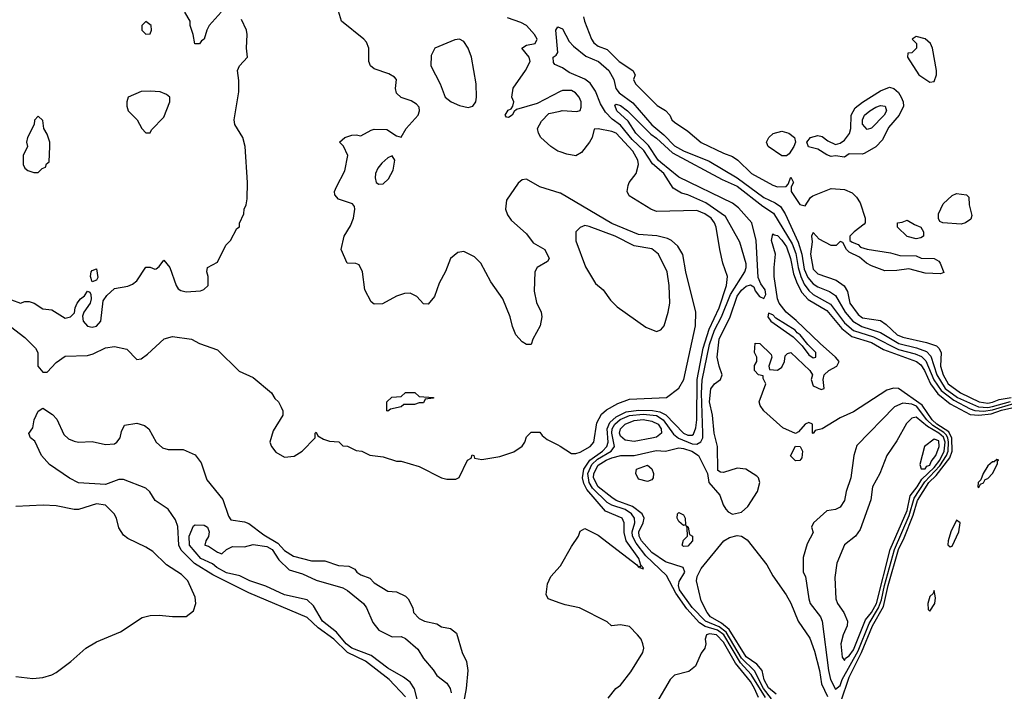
# Model space of a CAD drawing. Header units: inches. Extents: x 2380249 to 2585472, y 382747 to 546448.
# Tile 528 of 626: x 2537587 to 2541983, y 470497 to 473497. Entities that reach past the tile are written whole.
import ezdxf

# ---------------------------------------------------------------- set-up
doc = ezdxf.new("R2010")
doc.units = ezdxf.units.IN
doc.header["$MEASUREMENT"] = 0
doc.layers.add('C5437', color=7, linetype='Continuous')
doc.layers.add('C5447', color=7, linetype='Continuous')

msp = doc.modelspace()

# ---------------------------------------------------------------- linework, layer by layer
at = {"layer": 'C5437', "color": 4}
for points, elevation in [([(2540000, 472722.2), (2539909.7, 472749.7), (2539850, 472785.2), (2539830, 472781.2), (2539813.2, 472766.8), (2539760.7, 472690), (2539756.3, 472650), (2539764.7, 472624.7), (2539780.9, 472600.9), (2539850, 472541), (2539879.8, 472499.8), (2539932, 472470), (2539951.3, 472430), (2539943.6, 472416.4), (2539898, 472390), (2539886.8, 472370), (2539884.5, 472284.5), (2539893.7, 472233.7), (2539914.8, 472190), (2539918.8, 472170), (2539910.7, 472129.3), (2539878, 472070), (2539870, 472046), (2539850, 472046), (2539830, 472058), (2539802, 472090), (2539786.8, 472126.8), (2539777.2, 472170), (2539744.5, 472250), (2539690, 472326), (2539645.6, 472410), (2539617.4, 472437.4), (2539570, 472461.2), (2539542.5, 472457.5), (2539510.4, 472429.6), (2539487.5, 472372.5), (2539459.8, 472320.2), (2539439.6, 472260.4), (2539410, 472226), (2539390, 472228), (2539360.4, 472260.4), (2539330, 472275.3), (2539305.4, 472274.6), (2539270, 472262), (2539207.3, 472227.3), (2539170, 472226), (2539156.4, 472236.4), (2539128, 472290), (2539118, 472370), (2539102, 472402), (2539087.3, 472407.3), (2539048.9, 472408.9), (2539022, 472470), (2539035.3, 472530), (2539064.1, 472575.9), (2539077.2, 472610), (2539084, 472650), (2539082, 472662), (2539073.6, 472673.6), (2539010, 472695.3), (2538994, 472714), (2538993.2, 472730), (2539000.9, 472750), (2539038.3, 472821.7), (2539052.3, 472890), (2539032.3, 472932.3), (2539015.3, 472950), (2539038, 472970), (2539070, 472980.7), (2539090, 472982.8), (2539110, 472978), (2539156, 473004), (2539170, 473007.3), (2539226, 473006), (2539270, 472978), (2539290, 472972), (2539312.3, 473010), (2539366.6, 473070), (2539372.7, 473090), (2539370, 473106), (2539358.9, 473118.9), (2539334.2, 473134.2), (2539289.5, 473149.5), (2539270, 473168.7), (2539265.2, 473190), (2539268.9, 473228.9), (2539260.2, 473240.2), (2539235.5, 473255.5), (2539170, 473277.2), (2539154, 473290), (2539145.2, 473310), (2539146, 473370), (2539135.9, 473395.9), (2539124, 473410), (2539024.5, 473490), (2539005.4, 473550)], 24), ([(2537550, 472246), (2537590, 472231.3), (2537610, 472238), (2537630, 472238), (2537652, 472230), (2537690, 472206), (2537730, 472201), (2537790, 472164.4), (2537813.2, 472170), (2537832, 472188), (2537834.5, 472210), (2537842.9, 472230), (2537858, 472250), (2537876.2, 472263.8), (2537890, 472284.7), (2537899.8, 472279.8), (2537904.7, 472270), (2537906, 472250), (2537901, 472230), (2537874, 472190), (2537867.5, 472172.5), (2537870.7, 472150), (2537890, 472127.3), (2537910, 472124), (2537930, 472127.3), (2537949.3, 472150.7), (2537959, 472241), (2537975.5, 472264.5), (2538010, 472296), (2538070, 472306.8), (2538090, 472314.8), (2538110, 472331), (2538150, 472391.3), (2538170, 472392), (2538190, 472382), (2538196.4, 472383.6), (2538210, 472394), (2538230, 472422), (2538258, 472390), (2538286, 472310), (2538294.8, 472294.8), (2538307.1, 472287.1), (2538330, 472280.7), (2538394, 472286), (2538408.9, 472291.1), (2538428, 472310), (2538428.7, 472350), (2538422, 472370), (2538426, 472390), (2538470, 472414), (2538508, 472490), (2538528, 472510), (2538556.4, 472563.6), (2538568, 472572), (2538568, 472588), (2538588, 472630), (2538588.7, 472650), (2538598, 472670), (2538603.1, 472696.9), (2538604, 472770), (2538594, 472930), (2538584, 472970), (2538548, 473028), (2538545.1, 473050), (2538565.6, 473174.4), (2538565.6, 473225.6), (2538559, 473270), (2538568.7, 473290), (2538604, 473330), (2538599, 473370), (2538602.7, 473430), (2538599.3, 473450), (2538578, 473498)], 28), ([(2538486.8, 473530), (2538433.4, 473470), (2538422, 473450), (2538410.6, 473410), (2538398, 473402), (2538390, 473389), (2538369, 473389), (2538362, 473430), (2538348.7, 473470), (2538348, 473490), (2538324, 473530)], 28), ([(2540000, 473175.7), (2539897.1, 473122.9), (2539804.7, 473095.3), (2539794, 473086), (2539786, 473070), (2539770, 473059.3), (2539760.9, 473060.9), (2539754, 473070), (2539767.7, 473092.3), (2539782, 473098), (2539789, 473110), (2539793.2, 473130), (2539784, 473150), (2539789.5, 473190.5), (2539845.2, 473270), (2539866, 473310), (2539861.2, 473330), (2539829.3, 473370), (2539850, 473382.8), (2539889, 473391), (2539897.2, 473410), (2539886, 473430), (2539849.4, 473470), (2539824.6, 473484.6), (2539764.2, 473504.2)], 16), ([(2540000, 473286.3), (2539976.4, 473296.4), (2539970, 473306), (2539969.3, 473330), (2539982, 473338), (2539989.2, 473350), (2539981.2, 473450), (2539990, 473464.7), (2540000, 473460.3)], 12), ([(2540000, 472906.2), (2539989, 472910), (2539959, 472930), (2539914, 472970), (2539902.7, 472990), (2539899, 473010), (2539916.5, 473043.5), (2539950, 473078), (2540000, 473088.6)], 16), ([(2537546.2, 472126.2), (2537610, 472077.3), (2537657.3, 472030), (2537668, 472010), (2537668.2, 471950), (2537690, 471922), (2537710, 471922.4), (2537750, 471965.5), (2537790, 471994), (2537890, 471997.1), (2537915.8, 472004.2), (2537970, 472030.6), (2538010, 472037.1), (2538065.5, 472025.5), (2538110, 471978.8), (2538130, 471982.8), (2538157.2, 472002.8), (2538231.6, 472071.6), (2538270, 472082), (2538354, 472070), (2538390, 472051.3), (2538470, 472022), (2538566.4, 471926.4), (2538630, 471898), (2538712, 471830), (2538725.4, 471805.4), (2538742, 471790), (2538754, 471766), (2538762, 471750), (2538762, 471730), (2538719.1, 471660.9), (2538704, 471610), (2538710.8, 471590), (2538730, 471564.7), (2538770, 471542.8), (2538812, 471548), (2538848.7, 471570), (2538906, 471630), (2538906, 471650), (2538910, 471654), (2538918, 471638), (2538943.6, 471623.6), (2538970, 471614), (2539011.6, 471611.6), (2539030, 471594), (2539050, 471592), (2539090, 471572), (2539114, 471570), (2539150, 471552), (2539210, 471544.7), (2539270, 471524.7), (2539290, 471524.7), (2539370, 471501), (2539470, 471451), (2539494.6, 471445.4), (2539534.6, 471445.4), (2539548.4, 471451.6), (2539586, 471530), (2539602, 471538), (2539607.3, 471552.7), (2539614, 471550), (2539618, 471538), (2539650, 471532), (2539730, 471546), (2539792.9, 471567.1), (2539830, 471592), (2539842, 471610), (2539850, 471634), (2539870, 471654), (2539910, 471654), (2539919.6, 471639.6), (2539942, 471622), (2539990, 471598), (2540000, 471591.5)], 24), ([(2539310, 470473.2), (2539237, 470550), (2539131.6, 470631.6), (2539050, 470670.6), (2538990, 470730.7), (2538920.2, 470780.2), (2538870, 470826.3), (2538610, 470936.8), (2538450, 471017.3), (2538367.8, 471067.8), (2538308.1, 471128.1), (2538296.8, 471150), (2538292.7, 471232.7), (2538282.4, 471262.4), (2538249.6, 471310), (2538191.3, 471350), (2538168, 471388), (2538150, 471404), (2538050, 471443.1), (2538030, 471443.1), (2537970, 471421.4), (2537850, 471428.1), (2537809.9, 471449.9), (2537720.5, 471510), (2537684, 471550), (2537654.9, 471614.9), (2537635.3, 471630), (2537628, 471648), (2537645.4, 471674.6), (2537651.3, 471710), (2537670, 471748.2), (2537690, 471761.6), (2537733, 471733), (2537752.6, 471712.6), (2537783.9, 471643.9), (2537805.2, 471625.2), (2537830, 471614.9), (2537850, 471610.3), (2537910, 471612.2), (2537970, 471599.5), (2538010, 471603), (2538021.2, 471610), (2538036, 471630), (2538042, 471658), (2538054.6, 471685.4), (2538110, 471694.4), (2538144.4, 471684.4), (2538163, 471670), (2538196.4, 471610), (2538225.3, 471585.2), (2538250, 471577), (2538316.7, 471576.7), (2538370, 471552.7), (2538397, 471517), (2538422.2, 471442.2), (2538493.6, 471353.6), (2538519, 471279), (2538530, 471263), (2538590, 471254.4), (2538610, 471246.4), (2538676.3, 471196.3), (2538739.5, 471159.5), (2538770, 471125.7), (2538810, 471100.3), (2538890, 471079.5), (2538950, 471079.3), (2539010, 471059.1), (2539056.8, 471056.8), (2539083.5, 471043.5), (2539092, 471030), (2539110, 471018), (2539150, 471002), (2539170, 470982), (2539230, 470944.7), (2539270, 470942), (2539310, 470922), (2539322, 470910), (2539342, 470870), (2539344.7, 470850), (2539370, 470822), (2539394, 470810), (2539450, 470798), (2539470, 470784.7), (2539510, 470778), (2539536.8, 470756.8), (2539562, 470670), (2539582, 470630), (2539588, 470590), (2539580.5, 470510), (2539566, 470430)], 16), ([(2537570, 470562.8), (2537645.6, 470554.4), (2537690, 470558.8), (2537730, 470570.8), (2537750, 470581), (2537815.3, 470630), (2537882, 470690), (2537930, 470718.8), (2538037.5, 470762.5), (2538133.6, 470826.4), (2538170, 470836), (2538210, 470838), (2538270, 470831.3), (2538330, 470831.3), (2538363.1, 470856.9), (2538374, 470890), (2538370, 470918), (2538337.2, 470990), (2538310, 471019), (2538242.5, 471062.5), (2538181.5, 471121.5), (2538150, 471141.2), (2538070, 471179), (2538050, 471195.3), (2538030, 471228), (2538019.3, 471270), (2538009.3, 471290), (2537970, 471329), (2537930, 471334), (2537850, 471309.3), (2537830, 471309.3), (2537750, 471325.2), (2537691.3, 471328.7), (2537570, 471322)], 24), ([(2539370, 470426.6), (2539349, 470509), (2539330, 470538), (2539300.3, 470560.3), (2539230, 470600.4), (2539156.9, 470656.9), (2539069.7, 470690), (2539045.3, 470710), (2539001.5, 470761.5), (2538939.7, 470810), (2538898.4, 470878.4), (2538870, 470905.6), (2538768.7, 470928.7), (2538686.5, 470966.5), (2538614, 470990), (2538570, 471013.2), (2538510, 471027.1), (2538467, 471050), (2538447.2, 471067.2), (2538396, 471090), (2538344.5, 471150), (2538343.7, 471190), (2538363.7, 471236.3), (2538370, 471241), (2538410, 471239.1), (2538426, 471230), (2538433, 471210), (2538430.6, 471189.4), (2538418, 471170), (2538414, 471150), (2538430, 471146), (2538470, 471118), (2538490, 471111.3), (2538510, 471131.3), (2538536.4, 471143.6), (2538590, 471142.8), (2538630, 471153), (2538690, 471143.8), (2538714.9, 471130), (2538743.8, 471083.8), (2538790, 471039.3), (2538850, 471021.6), (2538910, 470993), (2539030, 470959.1), (2539050, 470947.7), (2539122, 470890), (2539136, 470870), (2539163.9, 470803.9), (2539190, 470770.5), (2539250, 470740.7), (2539290, 470742.8), (2539310, 470733.4), (2539365.1, 470685.1), (2539390, 470644), (2539433.7, 470593.7), (2539450, 470567.3), (2539493.7, 470533.7), (2539508.8, 470510), (2539513.8, 470490)], 12), ([(2540000, 470891.2), (2539946, 470910), (2539938, 470930), (2539943.1, 470976.9), (2539958, 471010), (2540000, 471055.8)], 16)]:
    msp.add_lwpolyline(points, dxfattribs=dict(at, elevation=elevation))
for points, elevation in [([(2538150, 473488), (2538132, 473470), (2538132, 473450), (2538150, 473432), (2538170, 473434), (2538175.3, 473450), (2538174, 473470)], 32), ([(2539550, 473409.5), (2539530, 473407.3), (2539440.7, 473370), (2539423.4, 473336.6), (2539422, 473290), (2539464.9, 473210), (2539486.8, 473150), (2539513.4, 473130), (2539550, 473112.7), (2539590, 473104.9), (2539610, 473110.4), (2539623.1, 473130), (2539627.2, 473150), (2539624.4, 473210), (2539604.2, 473330), (2539590, 473369.2), (2539570, 473399.3)], 24), ([(2538170, 473178), (2538130, 473175.3), (2538072, 473150), (2538064.7, 473130), (2538064.7, 473110), (2538072, 473090), (2538111.3, 473050), (2538132, 473010), (2538150, 472992), (2538170, 472992), (2538175.5, 473004.5), (2538230, 473062), (2538258, 473130), (2538258, 473150), (2538243.1, 473163.1), (2538214.6, 473174.6)], 32), ([(2537670, 473066), (2537652.7, 473047.3), (2537651.6, 473028.4), (2537622, 472970), (2537618, 472950), (2537622, 472930), (2537602, 472890), (2537602, 472850), (2537610, 472834), (2537623.6, 472823.6), (2537650, 472814), (2537670, 472814), (2537687.3, 472832.7), (2537702, 472838), (2537707.3, 472852.7), (2537718, 472862), (2537722, 472930), (2537722, 472950), (2537710, 472986), (2537695.3, 473010), (2537690, 473046)], 32), ([(2539250, 472888), (2539230, 472879), (2539204.4, 472855.6), (2539186.7, 472833.3), (2539176.3, 472810), (2539174, 472790), (2539178, 472770), (2539190, 472762.8), (2539210, 472764), (2539234, 472786), (2539254.9, 472825.1), (2539262, 472870)], 24), ([(2537910, 472326), (2537903.6, 472350), (2537906, 472370), (2537910, 472377.3), (2537930, 472384.7), (2537935.3, 472344.7), (2537930, 472334)], 28), ([(2539230, 471748), (2539226, 471750), (2539226, 471790), (2539248.4, 471811.6), (2539290, 471814), (2539310, 471832), (2539351.1, 471831.1), (2539370, 471814), (2539434, 471810), (2539434, 471806), (2539398, 471802), (2539390, 471786), (2539370, 471786), (2539350, 471778), (2539302, 471778), (2539290, 471768), (2539242, 471758)], 24)]:
    msp.add_lwpolyline(points, close=True, dxfattribs=dict(at, elevation=elevation))
at = {"layer": 'C5447', "color": 4}
for points, elevation in [([(2540104.9, 473510), (2540108.2, 473490), (2540139.3, 473410), (2540150, 473394), (2540170, 473378.4), (2540210, 473363.8), (2540263.8, 473310), (2540324.9, 473270), (2540334.8, 473250), (2540327.3, 473230), (2540336, 473210), (2540433, 473113), (2540470.4, 473090.4), (2540490.4, 473070.4), (2540498.8, 473050), (2540510, 473038.8), (2540570, 472999.1), (2540630, 472948.2), (2540730, 472900.4), (2540770, 472886), (2540794, 472870), (2540854.8, 472810), (2540950, 472757.3), (2540970, 472750.8), (2541008.4, 472751.6), (2541018, 472762), (2541030, 472794), (2541042, 472770), (2541032, 472750), (2541031.3, 472730), (2541070, 472671.3), (2541094, 472666), (2541117.2, 472702.8), (2541128, 472710), (2541210, 472742.8), (2541270, 472738.8), (2541303.5, 472723.5), (2541323.5, 472703.5), (2541338.8, 472678.8), (2541362, 472610), (2541362, 472590), (2541356.9, 472583.1), (2541312, 472550), (2541294, 472530), (2541294, 472510), (2541303.6, 472503.6), (2541330, 472492), (2541341, 472481), (2541370, 472471.3), (2541475.3, 472455.3), (2541516.4, 472443.6), (2541590, 472442), (2541611.3, 472431.3), (2541670, 472430.6), (2541690, 472418.8), (2541697.3, 472410), (2541712.7, 472367.3), (2541698.8, 472361.2), (2541630, 472364.5), (2541556, 472384), (2541503.6, 472376.4), (2541450, 472375.3), (2541390, 472398), (2541368, 472410), (2541336.4, 472436.4), (2541290, 472458), (2541278, 472470), (2541262, 472502), (2541250, 472506), (2541232, 472488), (2541210, 472488), (2541156.4, 472516.4), (2541130, 472546), (2541122, 472530), (2541124.7, 472504.7), (2541118.4, 472450), (2541130, 472382), (2541150, 472362.4), (2541233, 472333), (2541267.8, 472307.8), (2541283.1, 472283.1), (2541294, 472230), (2541330, 472179.5), (2541350, 472164.7), (2541430, 472153), (2541456.1, 472136.1), (2541505.3, 472090), (2541530, 472078.3), (2541634.9, 472054.9), (2541679.9, 472039.9), (2541690.8, 472030), (2541700.5, 472010), (2541698.3, 471950), (2541710, 471910.6), (2541732.8, 471870), (2541787.4, 471830), (2541870.5, 471790), (2541910, 471784.7), (2541930, 471788.6), (2541959.6, 471800.4), (2542013.3, 471810)], 16), ([(2540000, 473460.3), (2540010, 473456), (2540039.9, 473399.9), (2540059, 473379), (2540114, 473334), (2540170.7, 473310), (2540217.1, 473270), (2540240.3, 473230), (2540249, 473190), (2540264.2, 473170), (2540325, 473125), (2540410, 473027.7), (2540462.9, 472982.9), (2540510, 472932.9), (2540550, 472910.3), (2540665.3, 472865.3), (2540790.9, 472790.9), (2540910, 472702.7), (2540959.5, 472679.5), (2540983.1, 472663.1), (2541004.9, 472630), (2541062.9, 472502.8), (2541079.4, 472450), (2541090, 472383), (2541105.9, 472345.9), (2541130, 472317.7), (2541150, 472304), (2541202.4, 472282.4), (2541230, 472264.9), (2541272.2, 472190), (2541306.5, 472150), (2541346.5, 472126.5), (2541430, 472100.2), (2541512.2, 472050), (2541591.3, 472031.3), (2541635.2, 472015.2), (2541654.3, 471994.3), (2541681.5, 471910), (2541718.4, 471850), (2541774.4, 471810), (2541867.5, 471767.5), (2541910, 471764.4), (2541930, 471768.6), (2542010, 471792.2)], 12), ([(2540916.1, 470470), (2540852.7, 470572.7), (2540804.6, 470624.6), (2540731.3, 470750), (2540702.8, 470770), (2540646.9, 470786.9), (2540622.8, 470802.8), (2540566.1, 470866.1), (2540516.3, 470936.3), (2540474.6, 471014.6), (2540382.9, 471102.9), (2540339.2, 471159.2), (2540323.2, 471190), (2540322.2, 471210), (2540332.7, 471250), (2540331.9, 471270), (2540318.7, 471290), (2540290, 471309.8), (2540230, 471328.2), (2540210, 471340.3), (2540144.2, 471404.2), (2540129.2, 471430), (2540124, 471470), (2540141.5, 471510), (2540166.3, 471533.7), (2540227.8, 471570), (2540242.2, 471590), (2540230.6, 471650), (2540232.8, 471670), (2540243.9, 471690), (2540268.5, 471711.5), (2540310, 471729.5), (2540370, 471734.7), (2540430, 471728.8), (2540460.6, 471710), (2540506.4, 471646.4), (2540527.7, 471627.7), (2540590, 471602.7), (2540610, 471601.6), (2540628.1, 471611.9), (2540636.5, 471630), (2540637.3, 471650), (2540630.6, 471829.4), (2540633.5, 471886.5), (2540666.6, 472046.6), (2540688.6, 472110), (2540720.6, 472170), (2540760.2, 472270), (2540825.1, 472370), (2540830.9, 472390), (2540830, 472406), (2540802.8, 472502.8), (2540738.2, 472618.2), (2540650, 472679.2), (2540570, 472714.7), (2540542.3, 472722.3), (2540503.9, 472743.9), (2540463.5, 472810), (2540412.7, 472852.7), (2540373.2, 472913.2), (2540322.2, 472962.2), (2540270, 473025.8), (2540231.9, 473051.9), (2540203, 473083), (2540180.6, 473120.6), (2540157.8, 473177.8), (2540133.3, 473213.3), (2540110.8, 473230.8), (2540040.5, 473260.5), (2540010, 473282), (2540000, 473286.3)], 12), ([(2540000, 473088.6), (2540009.4, 473090.6), (2540074, 473086), (2540088.7, 473091.3), (2540094, 473106), (2540093.2, 473130), (2540085.2, 473150), (2540069, 473170), (2540050, 473180.9), (2540010, 473180.9), (2540000, 473175.7)], 16), ([(2540943.8, 470463.8), (2540907.7, 470510), (2540868.2, 470588.2), (2540810, 470645), (2540741.3, 470761.3), (2540710, 470784.6), (2540649, 470810), (2540590, 470871.9), (2540533.3, 470950), (2540528.3, 470970), (2540531.9, 470988.1), (2540556.2, 471030), (2540549.5, 471049.5), (2540470, 471076.2), (2540410, 471117.6), (2540362.9, 471170), (2540352.5, 471190), (2540351.6, 471210), (2540370.9, 471250), (2540374.7, 471270), (2540365.7, 471290), (2540322.3, 471322.3), (2540249.9, 471349.9), (2540230, 471362.8), (2540169.8, 471410), (2540149.2, 471450), (2540150, 471470.4), (2540170, 471507.7), (2540205.1, 471530), (2540230, 471539.4), (2540270.4, 471550.4), (2540330.5, 471550.5), (2540428, 471572), (2540470, 471570.4), (2540530, 471584.2), (2540550, 471582), (2540587.7, 471570), (2540617.3, 471550), (2540658, 471470), (2540664, 471430), (2540713.5, 471373.5), (2540728.5, 471330), (2540740.4, 471310), (2540750, 471299.3), (2540770, 471288.5), (2540810, 471297.4), (2540838, 471322), (2540880.5, 471390), (2540892, 471430), (2540886, 471450), (2540878.3, 471458.3), (2540829.6, 471489.6), (2540790, 471494), (2540730, 471474), (2540715.3, 471475.3), (2540704, 471484), (2540702.7, 471590), (2540687.3, 471650), (2540679.5, 471730), (2540666.2, 471790), (2540672.5, 471847.5), (2540689.5, 471870.5), (2540715.3, 471890), (2540724, 471910), (2540709.4, 471949.4), (2540700.9, 471990), (2540709.8, 472070), (2540758.9, 472170), (2540790, 472261.6), (2540810, 472288.5), (2540830, 472306.4), (2540850, 472313), (2540864, 472304), (2540870, 472286), (2540890, 472260.7), (2540910, 472251), (2540918.4, 472270), (2540915.1, 472290), (2540896.6, 472316.6), (2540884.8, 472344.8), (2540874.7, 472510), (2540856.2, 472590), (2540796.2, 472656.2), (2540770, 472677.6), (2540530, 472793.7), (2540450, 472858.2), (2540437.6, 472870), (2540394.6, 472934.6), (2540337.7, 472990), (2540303.3, 473043.3), (2540252.7, 473090), (2540244.5, 473115.5), (2540250, 473118.8), (2540270, 473113.4), (2540300.5, 473090), (2540404.8, 472984.8), (2540430, 472967.6), (2540502.2, 472902.2), (2540722.9, 472782.9), (2540790, 472752.9), (2540904.3, 472664.3), (2540952.7, 472632.7), (2541035.8, 472495.8), (2541052.6, 472452.6), (2541063.3, 472390), (2541075.1, 472350), (2541090, 472316), (2541110, 472288), (2541130.1, 472270.1), (2541206.5, 472226.5), (2541270, 472142.8), (2541310, 472108.6), (2541399.7, 472079.7), (2541510, 472023.7), (2541585, 472005), (2541613.1, 471993.1), (2541632.9, 471973), (2541668.5, 471888.5), (2541701, 471841), (2541757.3, 471797.3), (2541830, 471758.9), (2541851.8, 471751.8), (2541890, 471748.8), (2541930, 471754.4), (2542030, 471784.8)], 8), ([(2540000, 471055.8), (2540002, 471058), (2540050, 471144.7), (2540082, 471190), (2540090, 471212), (2540110, 471224.7), (2540170, 471194), (2540342.5, 471062.5), (2540350, 471051.3), (2540358, 471058), (2540354, 471050), (2540370, 471044.7), (2540372.5, 471047.5), (2540360.2, 471060.2), (2540351.1, 471090), (2540294.5, 471170), (2540285.9, 471205.9), (2540285.6, 471250), (2540277.6, 471270), (2540202.5, 471302.5), (2540118.4, 471398.4), (2540105, 471425), (2540099.2, 471450), (2540105.2, 471490), (2540131.9, 471530), (2540189, 471570), (2540209.1, 471590), (2540214.7, 471610), (2540209.3, 471670), (2540222.1, 471697.9), (2540250, 471722.7), (2540295, 471745), (2540350, 471753.3), (2540412, 471752), (2540445.7, 471745.7), (2540471.3, 471731.3), (2540550, 471650.2), (2540570, 471640.7), (2540590, 471641.1), (2540594.8, 471645.2), (2540605.8, 471674.2), (2540610.5, 471709.5), (2540611.5, 471890), (2540638.8, 472030), (2540666, 472114), (2540710.5, 472210), (2540742.2, 472310), (2540747.6, 472350), (2540727, 472410), (2540712.7, 472470), (2540697, 472570), (2540689.4, 472590), (2540674, 472610), (2540646, 472630), (2540610, 472644.2), (2540430, 472640.5), (2540405.2, 472650), (2540308.7, 472710), (2540299, 472730), (2540303.1, 472756.9), (2540308, 472770), (2540339, 472810), (2540349.3, 472850), (2540347, 472870), (2540324.2, 472910), (2540250, 472989.5), (2540230, 472997.6), (2540170, 473008.7), (2540152, 473008), (2540142.8, 472970), (2540130.8, 472950), (2540095.9, 472904.1), (2540070, 472889.2), (2540030, 472896), (2540000, 472906.2)], 16), ([(2540000, 471591.5), (2540050, 471558.8), (2540070, 471559.3), (2540090, 471566), (2540133.7, 471590), (2540150.8, 471610), (2540163.9, 471696.1), (2540184.9, 471735.1), (2540206.3, 471753.7), (2540256.9, 471783.1), (2540310, 471802.4), (2540475.3, 471810), (2540530, 471851), (2540552.6, 471890), (2540603.7, 472130), (2540606, 472190), (2540561.6, 472370), (2540547.5, 472447.5), (2540525.6, 472485.6), (2540497.2, 472510), (2540478.9, 472518.9), (2540430.9, 472530.9), (2540350, 472537.3), (2540230, 472586), (2540001.7, 472721.7), (2540000, 472722.2)], 24), ([(2541252.4, 470450), (2541290, 470560.3), (2541345.9, 470670), (2541394.5, 470790), (2541443.9, 470876.1), (2541465, 470970), (2541509.9, 471130), (2541536.6, 471183.4), (2541576.7, 471283.3), (2541595.7, 471350), (2541645.9, 471430), (2541679.3, 471460.7), (2541739.9, 471540.1), (2541750.6, 471570), (2541748.1, 471628.1), (2541735.5, 471655.5), (2541682.1, 471690), (2541660.2, 471710), (2541615.7, 471775.7), (2541510, 471849.7), (2541488.8, 471851.2), (2541458.4, 471841.6), (2541310, 471745.2), (2541250, 471718), (2541170, 471669), (2541138, 471662), (2541130, 471648), (2541126, 471650), (2541126, 471690), (2541110, 471698), (2541094, 471690), (2541063.6, 471656.4), (2541050, 471648), (2540994.6, 471674.6), (2540909.2, 471749.2), (2540893.6, 471773.6), (2540889.2, 471790), (2540918, 471870), (2540906, 471894), (2540906, 471906), (2540886, 471910), (2540868, 471930), (2540868.4, 471951.6), (2540878, 471970), (2540878, 471990), (2540868, 472010), (2540870, 472052), (2540892, 472050), (2540942, 472002), (2540944.7, 471990), (2540932, 471950), (2540934, 471934), (2540970, 471932), (2540990, 471944.7), (2541002, 471970), (2541004, 471996), (2541014.6, 472005.4), (2541030, 472010.6), (2541114.8, 471930), (2541126, 471910), (2541121, 471890), (2541130, 471862), (2541165.4, 471845.4), (2541178, 471850), (2541174, 471890), (2541179, 471910), (2541199, 471930), (2541235.3, 471950), (2541245.2, 471970), (2541229.5, 471990), (2541160.4, 472050), (2541053.9, 472153.9), (2541009.7, 472190), (2540978.3, 472230), (2540969.8, 472250), (2540955.8, 472350), (2540955.1, 472390), (2540961.6, 472450), (2540943.6, 472510), (2540950, 472541), (2540955.2, 472535.2), (2540970, 472532.2), (2540990, 472511.8), (2541010, 472481.6), (2541028.9, 472430), (2541042, 472362), (2541058.9, 472318.9), (2541079, 472279), (2541107.5, 472247.5), (2541190, 472198), (2541257.4, 472117.4), (2541302.5, 472082.5), (2541390, 472055.1), (2541444.3, 472024.3), (2541591.7, 471970), (2541610, 471954.9), (2541627.3, 471930), (2541652.8, 471870), (2541685.8, 471825.8), (2541741.3, 471781.3), (2541830, 471734), (2541870, 471730.6), (2541924, 471736), (2541970, 471753.2), (2542016.3, 471763.7)], 4), ([(2540965, 470484.9), (2540930, 470512.3), (2540911.5, 470548.5), (2540901.4, 470590), (2540878, 470618), (2540830, 470650.9), (2540754, 470774), (2540721, 470801), (2540671.6, 470830), (2540656.2, 470850), (2540630, 470902), (2540608, 470990), (2540611.3, 471010), (2540630, 471046), (2540730.6, 471169.4), (2540755.5, 471184.5), (2540790, 471192.4), (2540810, 471190.4), (2540834.4, 471174.4), (2540922.3, 471062.3), (2540950, 471013), (2541008.9, 470928.9), (2541030.4, 470890.3), (2541062, 470810), (2541115.2, 470735.2), (2541136.3, 470676.3), (2541157.7, 470590), (2541166.5, 470530), (2541193.7, 470473.6)], 4), ([(2540214, 470466), (2540248, 470510), (2540270, 470524.7), (2540315.9, 470584.1), (2540369, 470670), (2540374, 470690), (2540369.2, 470710), (2540361.2, 470730), (2540346, 470750), (2540310, 470786), (2540270, 470794), (2540229, 470789), (2540210, 470808), (2540086, 470870), (2540023.1, 470883.1), (2540000, 470891.2)], 16), ([(2540885.1, 470470), (2540867.8, 470510), (2540850, 470540.9), (2540782.6, 470622.6), (2540730, 470717.3), (2540697.4, 470750), (2540666.3, 470753.7), (2540654, 470750), (2540647.3, 470730), (2540650.7, 470709.3), (2540646, 470690), (2540630, 470668), (2540604.7, 470610), (2540574.8, 470585.2), (2540510, 470569.2), (2540490.8, 470550), (2540430, 470445.2)], 16)]:
    msp.add_lwpolyline(points, dxfattribs=dict(at, elevation=elevation))
for points, elevation in [([(2541590, 473422), (2541572, 473410), (2541590.9, 473390.9), (2541590.8, 473370), (2541570, 473348.7), (2541552.7, 473347.3), (2541551.3, 473330), (2541602, 473250), (2541650, 473217.3), (2541670, 473221), (2541679.7, 473250), (2541679.7, 473270), (2541662.9, 473370), (2541654, 473390), (2541630, 473411.8)], 24), ([(2541350, 472896), (2541290, 472897.2), (2541270, 472882), (2541230, 472889), (2541210, 472886), (2541190, 472893.2), (2541150, 472919), (2541109.4, 472929.4), (2541102, 472950), (2541118, 472970), (2541150, 472978.8), (2541170, 472975.5), (2541195.2, 472955.2), (2541230, 472938.8), (2541250, 472944.7), (2541270, 472958.8), (2541291.2, 472988.8), (2541297.4, 473010), (2541299.8, 473070), (2541317.3, 473102.7), (2541350, 473128.9), (2541430, 473179.6), (2541470, 473194.6), (2541490, 473188.7), (2541510, 473172.2), (2541523.1, 473150), (2541531.3, 473130), (2541532.4, 473110), (2541514.3, 473070), (2541465.4, 473014.6), (2541439.2, 472960.8), (2541410, 472929.3), (2541359.9, 472900.1)], 16), ([(2541370, 473006), (2541349.7, 473030), (2541349.7, 473050), (2541359.5, 473070), (2541382.7, 473090), (2541410, 473105.5), (2541430, 473112.7), (2541450.4, 473110.4), (2541456.3, 473090), (2541447.3, 473070), (2541390, 473012.3)], 12), ([(2541010, 472888), (2540990, 472888.7), (2540929.2, 472930), (2540921.2, 472950), (2540932.3, 472970), (2540951.3, 472988.7), (2540990, 472998.7), (2541021, 472990), (2541046.8, 472970), (2541051.3, 472950), (2541044, 472930), (2541022, 472898)], 16), ([(2541790, 472583.7), (2541709, 472589), (2541695.3, 472595.3), (2541688.9, 472608.9), (2541689, 472630), (2541710, 472674.8), (2541750, 472711.3), (2541770, 472721), (2541814, 472714), (2541824.7, 472704.7), (2541826, 472670), (2541838, 472622), (2541834, 472606), (2541810, 472589.2)], 16), ([(2540110, 472577), (2540090, 472569.2), (2540070.6, 472549.4), (2540070.6, 472509.4), (2540112.7, 472392.7), (2540158, 472318), (2540191.3, 472290), (2540224.5, 472244.5), (2540254.8, 472214.8), (2540383, 472123), (2540430, 472104.7), (2540450, 472111.3), (2540464, 472130), (2540482.7, 472190), (2540489.4, 472230), (2540487.3, 472310), (2540478.4, 472370), (2540438.4, 472450), (2540410, 472473), (2540330, 472486), (2540246, 472530), (2540130, 472573.6)], 28), ([(2541590, 472518), (2541549.1, 472529.1), (2541506, 472570), (2541506, 472590), (2541527.3, 472592.7), (2541550, 472602), (2541582, 472582), (2541610.8, 472570.8), (2541622, 472550), (2541622, 472530), (2541610, 472522)], 16), ([(2540930, 472186), (2540927.7, 472170), (2540941, 472150), (2541039.9, 472079.9), (2541080.4, 472040.4), (2541110, 471999.3), (2541130, 471987.2), (2541142, 471990), (2541142, 472010), (2541105.4, 472045.4), (2541071.1, 472090), (2541057.5, 472097.5), (2541049.3, 472110), (2540963.2, 472163.2), (2540950, 472179)], 8), ([(2541530, 471784), (2541493, 471767), (2541324.5, 471595.5), (2541311, 471550), (2541297.1, 471450), (2541276.3, 471390), (2541270, 471348.7), (2541250, 471319), (2541230, 471308.7), (2541190, 471304), (2541131.3, 471250), (2541122, 471230), (2541130, 471206), (2541103.5, 471156.5), (2541085.4, 471094.6), (2541084.7, 471030), (2541096, 471010), (2541110.5, 470910), (2541115.5, 470890), (2541162, 470830), (2541170.4, 470810.3), (2541198.3, 470590), (2541207.6, 470550), (2541230, 470507.3), (2541250, 470523.8), (2541259.4, 470550), (2541330, 470678.6), (2541379.8, 470800.2), (2541421.9, 470870), (2541434.9, 470905.1), (2541447.5, 470970), (2541492.1, 471130), (2541558.1, 471281.9), (2541580.2, 471359.8), (2541627.6, 471432.4), (2541695.3, 471504.7), (2541724.6, 471550), (2541731.8, 471570), (2541734.5, 471610), (2541731.2, 471630), (2541722.9, 471642.9), (2541713.3, 471653.3), (2541664.2, 471684.2), (2541637.1, 471710), (2541590.6, 471770), (2541570, 471779.5)], 8), ([(2540330, 471613), (2540290, 471618.7), (2540270, 471636), (2540265.1, 471650), (2540268.7, 471670), (2540289.7, 471690), (2540330, 471706.7), (2540370, 471710.8), (2540410, 471703.6), (2540438, 471690), (2540451.3, 471670), (2540452, 471650), (2540430, 471632), (2540410, 471627.3)], 8), ([(2541590, 471722), (2541570, 471717.2), (2541546.7, 471693.3), (2541503.4, 471616.6), (2541458, 471550), (2541427.3, 471470), (2541394, 471410), (2541387.5, 471352.5), (2541339.9, 471220.1), (2541318.8, 471190), (2541268.9, 471151.1), (2541234.9, 471070), (2541225.8, 471005.8), (2541230.6, 470910.6), (2541238.8, 470890), (2541266.8, 470850), (2541282.8, 470810), (2541280.7, 470790), (2541263, 470750), (2541252.7, 470710), (2541259.1, 470650), (2541270, 470634.8), (2541274.3, 470645.7), (2541290, 470655.8), (2541310, 470682.6), (2541363.3, 470816.7), (2541390, 470849.4), (2541412.1, 470890), (2541473.2, 471130), (2541550, 471305.2), (2541562, 471370), (2541594.2, 471410), (2541614.9, 471445.1), (2541670, 471496.3), (2541694.8, 471530), (2541713.9, 471570), (2541718.3, 471610), (2541712.1, 471632.1), (2541691.2, 471650), (2541640.1, 471680.1)], 12), ([(2541670, 471622.7), (2541626.8, 471590), (2541606, 471510), (2541611.3, 471491.3), (2541630, 471490.8), (2541637.4, 471502.6), (2541650, 471507.6), (2541655.9, 471524.1), (2541677.2, 471550), (2541692.2, 471590), (2541690, 471615.6)], 16), ([(2541050, 471526), (2541028.9, 471548.9), (2541050, 471592), (2541071.3, 471591.3), (2541082, 471570), (2541079.6, 471540.4), (2541070, 471528)], 4), ([(2541950, 471532), (2541938, 471522), (2541930, 471522), (2541910, 471504.5), (2541888.8, 471470), (2541878.5, 471441.5), (2541866.4, 471430), (2541864.7, 471410), (2541870, 471406.8), (2541877.2, 471422.8), (2541890, 471427.7), (2541897.5, 471442.5), (2541910, 471448.2), (2541930.7, 471469.3), (2541952.9, 471512.9), (2541952.9, 471527.1), (2541958, 471530)], 4), ([(2540390, 471434), (2540350, 471445.2), (2540337.2, 471470), (2540341.2, 471490), (2540390, 471506.8), (2540410, 471491), (2540417.3, 471470), (2540416, 471450), (2540410, 471442)], 4), ([(2540550, 471238), (2540530, 471255.3), (2540522.7, 471270), (2540524, 471290), (2540530, 471296), (2540550, 471284.7), (2540558.8, 471270), (2540559.6, 471240.4)], 4), ([(2541770, 471260.9), (2541744, 471210), (2541733, 471170), (2541731.1, 471151.1), (2541742, 471142), (2541750, 471146), (2541780.5, 471210), (2541785.2, 471250)], 4), ([(2540550, 471144), (2540545.2, 471150), (2540550, 471172), (2540568, 471190), (2540567.3, 471227.3), (2540562, 471238), (2540572, 471230), (2540578, 471198), (2540591.3, 471190), (2540590.8, 471170), (2540570, 471145.2)], 4), ([(2541670, 470948), (2541665.5, 470934.5), (2541650, 470921.2), (2541641.1, 470890), (2541643.1, 470863.1), (2541650, 470854.8), (2541672.2, 470890), (2541675.1, 470915.1)], 4)]:
    msp.add_lwpolyline(points, close=True, dxfattribs=dict(at, elevation=elevation))

doc.saveas('drawing.dxf')
